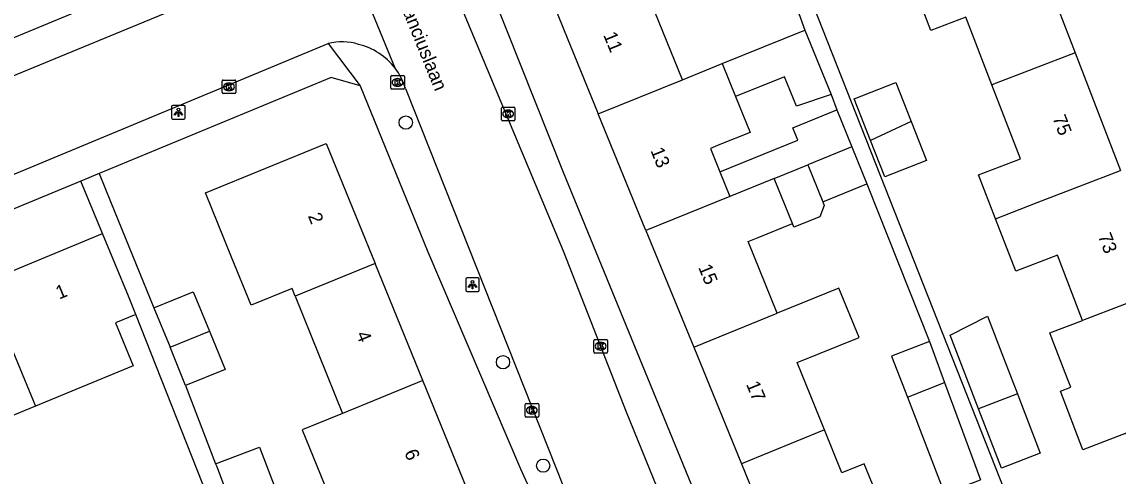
# Model space of a CAD drawing. Extents: x 162990 to 165007, y 383433 to 384336.
# Drawn here: x 163960.2 to 164040.8, y 383907.8 to 383941.2 of the extents above; entities that cross this region are included whole.
import ezdxf

# ---------------------------------------------------------------- set-up
doc = ezdxf.new("R2010")
doc.units = 0
for name, color, linetype in [('IMGEO_Boom', 7, 'Continuous'), ('IMGEO_Kolk', 7, 'Continuous'), ('IMGEO_Lichtpunt', 7, 'Continuous'), ('IMGEO_Openbare_ruimte_label', 7, 'Continuous'), ('IMGEO_Pand', 7, 'Continuous'), ('IMGEO_Pand_nummerreeks', 7, 'Continuous'), ('IMGEO_Rijbaan_lokaal_open', 7, 'Continuous'), ('IMGEO_Voetpad_open', 7, 'Continuous')]:
    doc.layers.add(name, color=color, linetype=linetype)

msp = doc.modelspace()

# ---------------------------------------------------------------- linework, layer by layer
at = {"layer": 'IMGEO_Boom'}
for centre in [(163988.4, 383933.763), (163995.552, 383916.134), (163998.503, 383908.526)]:
    msp.add_circle(centre, 0.489, dxfattribs=at)
at = {"layer": 'IMGEO_Kolk'}
for p, q in [((163974.97, 383936.894), (163975.822, 383936.894)), ((163987.294, 383936.292), (163987.294, 383937.144)), ((163987.369, 383937.218), (163988.221, 383937.218)), ((163987.782, 383936.998), (163987.807, 383936.998)), ((163988.295, 383937.144), (163988.295, 383936.292)), ((163974.895, 383935.968), (163974.895, 383936.82)), ((163975.406, 383936.114), (163975.381, 383936.114)), ((163975.383, 383936.674), (163975.408, 383936.674)), ((163975.896, 383936.82), (163975.896, 383935.968)), ((163988.221, 383936.218), (163987.369, 383936.218)), ((163987.805, 383936.438), (163987.78, 383936.438)), ((163975.822, 383935.894), (163974.97, 383935.894)), ((163995.431, 383933.972), (163995.431, 383934.824)), ((163995.506, 383934.898), (163996.358, 383934.898)), ((163995.919, 383934.678), (163995.944, 383934.678)), ((163996.432, 383934.824), (163996.432, 383933.972)), ((163996.358, 383933.898), (163995.506, 383933.898)), ((163995.942, 383934.118), (163995.917, 383934.118)), ((164002.234, 383916.888), (164002.234, 383917.74)), ((164002.309, 383917.814), (164003.161, 383917.814)), ((164002.722, 383917.594), (164002.747, 383917.594)), ((164003.235, 383917.74), (164003.235, 383916.888)), ((164003.161, 383916.814), (164002.309, 383916.814)), ((164002.745, 383917.034), (164002.72, 383917.034)), ((163997.174, 383912.172), (163997.174, 383913.024)), ((163997.249, 383913.098), (163998.101, 383913.098)), ((163997.662, 383912.878), (163997.687, 383912.878)), ((163998.175, 383913.024), (163998.175, 383912.172)), ((163998.101, 383912.098), (163997.249, 383912.098)), ((163997.685, 383912.318), (163997.66, 383912.318))]:
    msp.add_line(p, q, dxfattribs=at)
for points in [[(163974.97, 383936.894), (163975.822, 383936.894)], [(163987.294, 383936.292), (163987.294, 383937.144)], [(163987.369, 383937.218), (163988.221, 383937.218)], [(163987.615, 383936.918), (163987.738, 383936.918), (163987.738, 383936.767), (163987.868, 383936.918), (163988.032, 383936.918), (163987.886, 383936.767), (163988.039, 383936.518), (163987.887, 383936.518), (163987.802, 383936.682), (163987.738, 383936.615), (163987.738, 383936.518), (163987.615, 383936.518), (163987.615, 383936.918)], [(163988.295, 383937.144), (163988.295, 383936.292)], [(163974.895, 383935.968), (163974.895, 383936.82)], [(163975.216, 383936.594), (163975.339, 383936.594), (163975.339, 383936.443), (163975.469, 383936.594), (163975.633, 383936.594), (163975.487, 383936.443), (163975.64, 383936.194), (163975.488, 383936.194), (163975.403, 383936.358), (163975.339, 383936.291), (163975.339, 383936.194), (163975.216, 383936.194), (163975.216, 383936.594)], [(163975.896, 383936.82), (163975.896, 383935.968)], [(163988.221, 383936.218), (163987.369, 383936.218)], [(163975.822, 383935.894), (163974.97, 383935.894)], [(163995.431, 383933.972), (163995.431, 383934.824)], [(163995.506, 383934.898), (163996.358, 383934.898)], [(163995.752, 383934.598), (163995.875, 383934.598), (163995.875, 383934.447), (163996.005, 383934.598), (163996.169, 383934.598), (163996.023, 383934.447), (163996.176, 383934.198), (163996.024, 383934.198), (163995.939, 383934.362), (163995.875, 383934.295), (163995.875, 383934.198), (163995.752, 383934.198), (163995.752, 383934.598)], [(163996.432, 383934.824), (163996.432, 383933.972)], [(163996.358, 383933.898), (163995.506, 383933.898)], [(164002.234, 383916.888), (164002.234, 383917.74)], [(164002.309, 383917.814), (164003.161, 383917.814)], [(164003.235, 383917.74), (164003.235, 383916.888)], [(164003.161, 383916.814), (164002.309, 383916.814)], [(164002.555, 383917.514), (164002.678, 383917.514), (164002.678, 383917.363), (164002.808, 383917.514), (164002.972, 383917.514), (164002.826, 383917.363), (164002.979, 383917.114), (164002.827, 383917.114), (164002.742, 383917.278), (164002.678, 383917.211), (164002.678, 383917.114), (164002.555, 383917.114), (164002.555, 383917.514)], [(163997.174, 383912.172), (163997.174, 383913.024)], [(163997.249, 383913.098), (163998.101, 383913.098)], [(163997.495, 383912.798), (163997.618, 383912.798), (163997.618, 383912.647), (163997.748, 383912.798), (163997.912, 383912.798), (163997.766, 383912.647), (163997.919, 383912.398), (163997.767, 383912.398), (163997.682, 383912.562), (163997.618, 383912.495), (163997.618, 383912.398), (163997.495, 383912.398), (163997.495, 383912.798)], [(163998.175, 383913.024), (163998.175, 383912.172)], [(163998.101, 383912.098), (163997.249, 383912.098)]]:
    msp.add_lwpolyline(points, dxfattribs=at)
for centre, start, end in [((163974.972, 383936.818), 91.55205, 178.44795), ((163974.972, 383936.818), 91.55205, 178.44795), ((163975.82, 383936.818), 1.55205, 88.44795), ((163975.82, 383936.818), 1.55205, 88.44795), ((163987.371, 383937.142), 91.55205, 178.44795), ((163987.371, 383937.142), 91.55205, 178.44795), ((163988.219, 383937.142), 1.55205, 88.44795), ((163988.219, 383937.142), 1.55205, 88.44795), ((163987.371, 383936.294), 181.55205, 268.44795), ((163987.371, 383936.294), 181.55205, 268.44795), ((163988.219, 383936.294), 271.55205, 358.44795), ((163988.219, 383936.294), 271.55205, 358.44795), ((163974.972, 383935.97), 181.55205, 268.44795), ((163974.972, 383935.97), 181.55205, 268.44795), ((163975.82, 383935.97), 271.55205, 358.44795), ((163975.82, 383935.97), 271.55205, 358.44795), ((163995.508, 383934.822), 91.55205, 178.44795), ((163995.508, 383934.822), 91.55205, 178.44795), ((163996.356, 383934.822), 1.55205, 88.44795), ((163996.356, 383934.822), 1.55205, 88.44795), ((163995.508, 383933.974), 181.55205, 268.44795), ((163995.508, 383933.974), 181.55205, 268.44795), ((163996.356, 383933.974), 271.55205, 358.44795), ((163996.356, 383933.974), 271.55205, 358.44795), ((164002.311, 383917.738), 91.55205, 178.44795), ((164002.311, 383917.738), 91.55205, 178.44795), ((164003.159, 383917.738), 1.55205, 88.44795), ((164003.159, 383917.738), 1.55205, 88.44795), ((164002.311, 383916.89), 181.55205, 268.44795), ((164002.311, 383916.89), 181.55205, 268.44795), ((164003.159, 383916.89), 271.55205, 358.44795), ((164003.159, 383916.89), 271.55205, 358.44795), ((163997.251, 383913.022), 91.55205, 178.44795), ((163997.251, 383913.022), 91.55205, 178.44795), ((163998.099, 383913.022), 1.55205, 88.44795), ((163998.099, 383913.022), 1.55205, 88.44795), ((163997.251, 383912.174), 181.55205, 268.44795), ((163997.251, 383912.174), 181.55205, 268.44795), ((163998.099, 383912.174), 271.55205, 358.44795), ((163998.099, 383912.174), 271.55205, 358.44795)]:
    msp.add_arc(centre, 0.0765, start, end, dxfattribs=at)
for centre, major_axis, ratio, start_param, end_param in [((163987.781, 383936.718), (-0.387, 0.002), 0.722429, 4.712389, 7.853982), ((163987.806, 383936.718), (-0.39, 0.002), 0.717154, 1.570796, 4.712389), ((163975.382, 383936.394), (-0.387, 0.002), 0.722429, 4.712389, 7.853982), ((163975.407, 383936.394), (-0.39, 0.002), 0.717154, 1.570796, 4.712389), ((163995.918, 383934.398), (-0.387, 0.002), 0.722429, 4.712389, 7.853982), ((163995.943, 383934.398), (-0.39, 0.002), 0.717154, 1.570796, 4.712389), ((164002.721, 383917.314), (-0.387, 0.002), 0.722429, 4.712389, 7.853982), ((164002.746, 383917.314), (-0.39, 0.002), 0.717154, 1.570796, 4.712389), ((163997.661, 383912.598), (-0.387, 0.002), 0.722429, 4.712389, 7.853982), ((163997.686, 383912.598), (-0.39, 0.002), 0.717154, 1.570796, 4.712389)]:
    msp.add_ellipse(centre, major_axis=major_axis, ratio=ratio, start_param=start_param, end_param=end_param, dxfattribs=at)
at = {"layer": 'IMGEO_Lichtpunt'}
for p, q in [((163971.178, 383934.926), (163971.178, 383934.119)), ((163971.178, 383934.926), (163971.178, 383934.119)), ((163972.08, 383935.021), (163971.272, 383935.021)), ((163972.08, 383935.021), (163971.272, 383935.021)), ((163972.174, 383934.119), (163972.174, 383934.926)), ((163972.174, 383934.119), (163972.174, 383934.926)), ((163971.272, 383934.025), (163972.08, 383934.025)), ((163971.272, 383934.025), (163972.08, 383934.025)), ((163992.813, 383922.247), (163992.813, 383921.44)), ((163992.813, 383922.247), (163992.813, 383921.44)), ((163993.715, 383922.342), (163992.907, 383922.342)), ((163993.715, 383922.342), (163992.907, 383922.342)), ((163993.809, 383921.44), (163993.809, 383922.247)), ((163993.809, 383921.44), (163993.809, 383922.247)), ((163992.907, 383921.346), (163993.715, 383921.346)), ((163992.907, 383921.346), (163993.715, 383921.346))]:
    msp.add_line(p, q, dxfattribs=at)
for points in [[(163971.552, 383934.59), (163971.591, 383934.562), (163971.403, 383934.3), (163971.365, 383934.327), (163971.552, 383934.59)], [(163971.654, 383934.542), (163971.701, 383934.542), (163971.701, 383934.22), (163971.654, 383934.22), (163971.654, 383934.542)], [(163971.764, 383934.562), (163971.802, 383934.589), (163971.989, 383934.327), (163971.95, 383934.299), (163971.764, 383934.562)], [(163993.187, 383921.911), (163993.226, 383921.883), (163993.038, 383921.621), (163993, 383921.648), (163993.187, 383921.911)], [(163993.289, 383921.863), (163993.336, 383921.863), (163993.336, 383921.541), (163993.289, 383921.541), (163993.289, 383921.863)], [(163993.399, 383921.883), (163993.437, 383921.91), (163993.624, 383921.648), (163993.585, 383921.62), (163993.399, 383921.883)]]:
    msp.add_lwpolyline(points, dxfattribs=at)
for centre in [(163971.677, 383934.724), (163993.312, 383922.045)]:
    msp.add_circle(centre, 0.0994, dxfattribs=at)
for centre, start, end in [((163971.272, 383934.926), 90, 180), ((163971.272, 383934.926), 90, 180), ((163972.08, 383934.926), 0, 90), ((163972.08, 383934.926), 0, 90), ((163971.272, 383934.119), 180, 270), ((163971.272, 383934.119), 180, 270), ((163972.08, 383934.119), 270, 0), ((163972.08, 383934.119), 270, 360), ((163992.907, 383922.247), 90, 180), ((163992.907, 383922.247), 90, 180), ((163993.715, 383922.247), 0, 90), ((163993.715, 383922.247), 0, 90), ((163992.907, 383921.44), 180, 270), ((163992.907, 383921.44), 180, 270), ((163993.715, 383921.44), 270, 0), ((163993.715, 383921.44), 270, 360)]:
    msp.add_arc(centre, 0.0946, start, end, dxfattribs=at)
at = {"layer": 'IMGEO_Pand'}
for points in [[(164034.293, 383947.544), (164037.626, 383938.886)], [(164008.75, 383936.914), (164005.265, 383945.5)], [(164031.515, 383936.533), (164029.595, 383941.521), (164027.026, 383940.532), (164025.613, 383944.202)], [(163999.069, 383942.984), (164000, 383940.669), (164002.563, 383934.402)], [(164011.674, 383938.102), (164017.757, 383940.573)], [(164017.757, 383940.573), (164019.686, 383935.825)], [(164037.626, 383938.886), (164031.515, 383936.533)], [(164037.626, 383938.886), (164040.96, 383930.227)], [(164008.75, 383936.914), (164011.674, 383938.102)], [(164011.674, 383938.102), (164012.66, 383935.675)], [(164002.563, 383934.402), (164008.75, 383936.914)], [(164019.686, 383935.825), (164017.144, 383934.967), (164016.262, 383937.139), (164012.66, 383935.675)], [(164022.583, 383932.45), (164021.388, 383935.514), (164024.451, 383936.709), (164025.571, 383933.837)], [(164031.775, 383926.691), (164030.535, 383929.913), (164033.609, 383931.096), (164031.515, 383936.533)], [(164012.66, 383935.675), (164013.728, 383933.045), (164011.51, 383932.144), (164010.802, 383931.857), (164011.497, 383930.146)], [(164011.497, 383930.146), (164017.225, 383932.474), (164016.859, 383933.375), (164020.098, 383934.691)], [(164020.098, 383934.691), (164021.202, 383931.972)], [(164006.069, 383925.826), (164002.563, 383934.402)], [(164025.571, 383933.837), (164022.583, 383932.45)], [(164025.571, 383933.837), (164026.693, 383930.962), (164023.63, 383929.767), (164022.583, 383932.45)], [(163980.263, 383920.985), (163980.033, 383921.553), (163977.032, 383920.33), (163975.591, 383923.867), (163973.661, 383928.601), (163982.557, 383932.227), (163986.159, 383923.389)], [(164021.202, 383931.972), (164017.963, 383930.657)], [(164021.202, 383931.972), (164022.306, 383929.254)], [(164015.493, 383929.653), (164017.963, 383930.657)], [(164017.963, 383930.657), (164019.067, 383927.939)], [(164011.497, 383930.146), (164012.234, 383928.33)], [(164015.493, 383929.653), (164012.234, 383928.33)], [(164016.84, 383926.338), (164015.493, 383929.653)], [(164031.775, 383926.691), (164034.85, 383927.875), (164040.96, 383930.227)], [(164019.067, 383927.939), (164022.306, 383929.254)], [(164012.234, 383928.33), (164006.069, 383925.826)], [(164019.067, 383927.939), (164019.175, 383927.672), (164018.854, 383926.839), (164016.951, 383926.066), (164016.84, 383926.338)], [(164038.183, 383919.216), (164036.338, 383924.007), (164033.264, 383922.824), (164031.775, 383926.691)], [(163957.392, 383922.007), (163966.102, 383925.614)], [(163968.546, 383919.651), (163968.015, 383920.995), (163966.102, 383925.614)], [(164006.069, 383925.826), (164009.576, 383917.249)], [(164015.718, 383919.744), (164013.579, 383925.014), (164014.32, 383925.315), (164016.84, 383926.338)], [(163986.159, 383923.389), (163980.263, 383920.985)], [(163989.665, 383914.786), (163986.159, 383923.389)], [(163957.392, 383922.007), (163961.161, 383912.906)], [(164019.203, 383911.158), (164017.193, 383916.11), (164021.738, 383917.956), (164020.262, 383921.59), (164015.718, 383919.744)], [(163969.879, 383920.131), (163972.774, 383921.311), (163973.955, 383918.413)], [(163980.263, 383920.985), (163983.748, 383912.374)], [(164044.293, 383921.568), (164047.671, 383912.795), (164041.561, 383910.443), (164041.381, 383910.91), (164038.208, 383909.688), (164036.545, 383914.009), (164037.31, 383914.303), (164037.076, 383914.91), (164035.952, 383917.829), (164035.775, 383918.289), (164038.183, 383919.216)], [(164044.293, 383921.568), (164038.183, 383919.216)], [(163969.879, 383920.131), (163971.06, 383917.233)], [(163968.546, 383919.651), (163967.051, 383919.032), (163968.347, 383915.87), (163961.161, 383912.906)], [(164009.576, 383917.249), (164015.718, 383919.744)], [(164030.532, 383912.707), (164028.44, 383918.138), (164031.188, 383919.514), (164032.368, 383916.448), (164033.385, 383913.805)], [(163971.06, 383917.233), (163973.955, 383918.413)], [(163973.955, 383918.413), (163975.105, 383915.592), (163972.21, 383914.412)], [(164026.91, 383917.657), (164024.136, 383916.588), (164025.298, 383913.569)], [(164026.91, 383917.657), (164028.022, 383914.647)], [(163972.21, 383914.412), (163971.06, 383917.233)], [(164009.576, 383917.249), (164013.083, 383908.672)], [(163989.665, 383914.786), (163983.748, 383912.374)], [(163993.171, 383906.183), (163989.665, 383914.786)], [(164025.298, 383913.569), (164028.022, 383914.647)], [(164028.022, 383914.647), (164030.669, 383907.485)], [(164025.298, 383913.569), (164028.032, 383906.469), (164030.669, 383907.485)], [(164033.385, 383913.805), (164030.532, 383912.707)], [(164033.385, 383913.805), (164033.491, 383913.529), (164035.066, 383909.438), (164032.214, 383908.34), (164030.532, 383912.707)], [(163961.161, 383912.906), (163952.573, 383909.363), (163952.378, 383909.835)], [(163983.748, 383912.374), (163980.77, 383911.16), (163984.277, 383902.557), (163987.238, 383903.764)], [(164013.083, 383908.672), (164016.634, 383899.987), (164022.732, 383902.472), (164022.262, 383903.627), (164023.948, 383904.165), (164022.121, 383908.669), (164020.483, 383908.004), (164019.203, 383911.158)], [(164019.203, 383911.158), (164013.083, 383908.672)], [(163974.409, 383908.669), (163977.642, 383909.888), (163978.787, 383906.874), (163976.028, 383905.834)], [(163974.409, 383908.669), (163974.469, 383908.511), (163975.554, 383905.655), (163976.028, 383905.834)]]:
    msp.add_lwpolyline(points, dxfattribs=at)
at = {"layer": 'IMGEO_Rijbaan_lokaal_open'}
for points in [[(164012.318, 383893.596), (164004.63, 383912.46), (164000, 383924.312), (163980.791, 383970.272)], [(163987.618, 383937.76), (163981.904, 383951.691)], [(163971.509, 383942.128), (163921.411, 383921.486)], [(163892.691, 383902.14), (163982.692, 383939.577)], [(163988.382, 383936.273), (164000, 383906.981), (164006.644, 383891.352)]]:
    msp.add_lwpolyline(points, dxfattribs=at)
for centre, radius, start, end in [((163983.705, 383935.599), 4.105, 72.64613, 104.28108), ((163983.804, 383934.86), 4.791, 37.25316, 76.42542), ((163983.783, 383934.85), 4.814, 17.19433, 37.19262)]:
    msp.add_arc(centre, radius, start, end, dxfattribs=at)
at = {"layer": 'IMGEO_Voetpad_open'}
for points in [[(164014.027, 383895.881), (164000, 383930.097), (163992.717, 383948.402), (163983.442, 383971.144)], [(164016.569, 383946.93), (164034.216, 383902.156)], [(163973.469, 383945.794), (163919.451, 383923.393)], [(164015.718, 383946.241), (164017.757, 383940.573)], [(163982.692, 383939.577), (163985.056, 383936.458)], [(163985.056, 383936.458), (163982.902, 383937.067), (163965.841, 383930.006)], [(163985.056, 383936.458), (163990.031, 383924.252), (163996.829, 383908.289), (164000, 383901.361), (164003.968, 383891.854)], [(164019.686, 383935.825), (164020.098, 383934.691)], [(163965.841, 383930.006), (163964.512, 383929.456)], [(163965.841, 383930.006), (163966.691, 383927.953), (163968.578, 383923.323), (163969.879, 383920.131)], [(163964.512, 383929.456), (163893.635, 383900.12)], [(163966.102, 383925.614), (163964.512, 383929.456)], [(164022.306, 383929.254), (164026.91, 383917.657)], [(163972.489, 383903.519), (163974.586, 383904.364), (163968.546, 383919.651)], [(163972.21, 383914.412), (163974.409, 383908.669)]]:
    msp.add_lwpolyline(points, dxfattribs=at)

# ---------------------------------------------------------------- texts
at = {"layer": 'IMGEO_Openbare_ruimte_label'}
msp.add_text('Planciuslaan', height=1, rotation=292.09949, dxfattribs=at).set_placement((163987.719, 383943.029))
at = {"layer": 'IMGEO_Pand_nummerreeks'}
for s, rotation, p in [('11', 292.2386, (164002.911, 383940.209)), ('75', 291.05673, (164035.951, 383934.106)), ('13', 292.23628, (164006.383, 383931.715)), ('2', 292.17366, (163981.188, 383926.897)), ('73', 291.05673, (164039.296, 383925.419)), ('15', 292.2386, (164009.899, 383923.117)), ('1', 22.49246, (163962.905, 383920.74)), ('4', 292.17366, (163984.732, 383918.198)), ('17', 292.2386, (164013.415, 383914.519)), ('6', 292.17366, (163988.277, 383909.501))]:
    msp.add_text(s, height=1, rotation=rotation, dxfattribs=at).set_placement(p)

doc.saveas('drawing.dxf')
